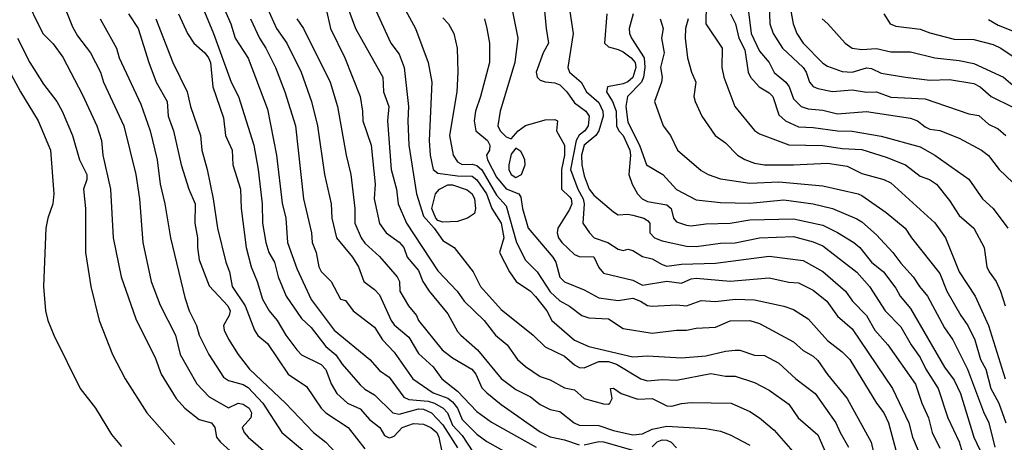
# Model space of a CAD drawing. Header units: metres. Extents: x -46681 to -43747, y -240911 to -237677.
# Tile 1031 of 1056: x -44625 to -44524, y -238125 to -238082. Entities that reach past the tile are written whole.
import ezdxf

# ---------------------------------------------------------------- set-up
doc = ezdxf.new("R2010")
doc.units = ezdxf.units.M
doc.layers.add('CONTOUR_INDEX', color=1, linetype='Continuous')
doc.layers.add('CONTOUR_INTER', color=3, linetype='Continuous')

msp = doc.modelspace()

# ---------------------------------------------------------------- linework, layer by layer
at = {"layer": 'CONTOUR_INDEX'}
for points, elevation in [([(-44621.34, -238078.02), (-44619.6, -238082.35), (-44619.1, -238083.26), (-44617.76, -238085.02), (-44616.75, -238087.02), (-44616.43, -238088.02), (-44614.36, -238092.52), (-44613.12, -238097.52), (-44612.75, -238100.02), (-44612.39, -238104.52), (-44611.53, -238108.52), (-44610.6, -238110.95), (-44609.03, -238114.02), (-44608.58, -238116.02), (-44606.85, -238119.02), (-44605.6, -238120.37), (-44603.6, -238121.49), (-44602.6, -238121.03), (-44602.1, -238121.13), (-44601.48, -238121.52), (-44601.23, -238122.02), (-44601.32, -238122.52), (-44602.21, -238123.52), (-44602.01, -238124.02), (-44601.57, -238124.52), (-44599.26, -238126.52)], 100), ([(-44607.1, -238078.29), (-44605.15, -238083.02), (-44603.32, -238088.02), (-44602.59, -238089.52), (-44601.01, -238094.52), (-44600.56, -238097.02), (-44600.16, -238100.52), (-44600.1, -238102.52), (-44599.77, -238104.52), (-44599.45, -238105.52), (-44598.89, -238106.52), (-44598.51, -238108.02), (-44597.67, -238110.02), (-44596.1, -238112.3), (-44595.1, -238113.25), (-44593.6, -238115.2), (-44592.6, -238116.04), (-44591.93, -238117.02), (-44590.1, -238119.13), (-44589.6, -238119.57), (-44588.6, -238120.14), (-44586.73, -238122.02), (-44586.1, -238122.16), (-44584.1, -238121.61), (-44583.6, -238121.63), (-44582.75, -238122.02), (-44581.6, -238123.24), (-44580.1, -238125.61)], 95), ([(-44593.59, -238080.52), (-44593.12, -238082.52), (-44591.67, -238085.52), (-44590.09, -238089.52), (-44589.85, -238091.02), (-44589.83, -238092.02), (-44588.96, -238094.52), (-44588.55, -238098.52), (-44588.64, -238100.02), (-44588.1, -238102.55), (-44587.41, -238103.52), (-44586.1, -238104.48), (-44585.62, -238105.02), (-44585.27, -238106.02), (-44584.1, -238107.38), (-44583.64, -238108.52), (-44583.02, -238109.52), (-44581.1, -238111.85), (-44580.1, -238113.65), (-44579.77, -238114.02), (-44578.04, -238115.52), (-44575.6, -238118.47), (-44574.1, -238119.6), (-44572.6, -238120.35), (-44571.6, -238121.15), (-44570.6, -238121.66), (-44569.6, -238121.88), (-44568.12, -238123.02), (-44567.6, -238123.27), (-44565.6, -238123.31), (-44564.1, -238123.81), (-44562.1, -238124.25), (-44561.1, -238124.16), (-44560.1, -238123.67), (-44558.6, -238123.39), (-44554.6, -238123.62), (-44553.1, -238123.88), (-44552.1, -238124.27), (-44550.1, -238125.32)], 90), ([(-44550.26, -238080.52), (-44549.96, -238083.02), (-44549.1, -238084.85), (-44548.1, -238086.01), (-44547.6, -238087.04), (-44546.4, -238088.02), (-44546.06, -238088.52), (-44545.6, -238089.76), (-44544.83, -238090.52), (-44544.1, -238090.76), (-44542.6, -238090.91), (-44541.1, -238091.27), (-44538.1, -238091.03), (-44533.6, -238091.74), (-44532.89, -238092.02), (-44532.1, -238092.63), (-44531.6, -238092.85), (-44530.6, -238093.01), (-44528.6, -238093.8), (-44526.32, -238095.02), (-44525.6, -238095.57), (-44524.48, -238097.02), (-44523.1, -238098.34)], 75), ([(-44577.34, -238081.52), (-44577.1, -238082.53), (-44576.82, -238084.02), (-44576.81, -238086.02), (-44577.72, -238089.52), (-44578.24, -238091.02), (-44578.39, -238092.02), (-44578.21, -238093.02), (-44577.02, -238094.02), (-44576.77, -238094.52), (-44576.82, -238095.02), (-44577.12, -238095.52), (-44577.03, -238096.02), (-44576.1, -238097.78), (-44575.1, -238098.98), (-44573.81, -238099.52), (-44573.6, -238099.85), (-44573.44, -238101.02), (-44572.84, -238103.02), (-44570.31, -238106.02), (-44570.01, -238106.52), (-44569.6, -238108.07), (-44569.1, -238108.55), (-44567.1, -238109.36), (-44565.6, -238110.18), (-44563.6, -238110.48), (-44562.1, -238110.22), (-44561.3, -238110.52), (-44560.6, -238110.99), (-44560.1, -238111.06), (-44557.6, -238110.91), (-44556.6, -238111.01), (-44555.1, -238110.47), (-44553.6, -238110.55), (-44551.6, -238110.31), (-44549.6, -238110.39), (-44546.6, -238111.05), (-44545.6, -238111.4), (-44544.1, -238112.35), (-44542.1, -238114.57), (-44540.6, -238115.74), (-44539.82, -238116.52), (-44537.09, -238121.02), (-44536.35, -238122.02), (-44535.85, -238123.02), (-44534.39, -238128.52)], 85), ([(-44562.08, -238081.02), (-44562.49, -238082.52), (-44562.45, -238083.02), (-44562.25, -238083.52), (-44560.95, -238085.52), (-44560.87, -238086.52), (-44561, -238087.52), (-44561.2, -238088.02), (-44562.64, -238089.52), (-44562.81, -238090.52), (-44562.6, -238092.14), (-44561.42, -238094.52), (-44560.69, -238096.52), (-44559.03, -238097.52), (-44557.6, -238099.07), (-44555.6, -238100.12), (-44553.1, -238100.41), (-44550.1, -238100.46), (-44546.6, -238100.12), (-44543.6, -238100.53), (-44541.6, -238101), (-44539.1, -238102.07), (-44538.6, -238102.39), (-44537.1, -238103.71), (-44535.41, -238105.52), (-44534.6, -238106.63), (-44533.31, -238108.02), (-44532.69, -238109.02), (-44531.86, -238110.02), (-44530.1, -238113.27), (-44529.25, -238114.52), (-44527.73, -238117.52), (-44526.1, -238121.92), (-44525.55, -238123.02), (-44524.93, -238125.52)], 80), ([(-44525.6, -238081.6), (-44524.6, -238082.19), (-44522.6, -238082.96)], 70)]:
    msp.add_lwpolyline(points, dxfattribs=dict(at, elevation=elevation))
at = {"layer": 'CONTOUR_INTER'}
for points, elevation in [([(-44625.57, -238076.52), (-44624.6, -238079.02), (-44622.67, -238083.02), (-44621.6, -238084.09), (-44620.6, -238085.47), (-44618.6, -238089.33), (-44617.11, -238092.52), (-44616.64, -238094.02), (-44616.49, -238095.52), (-44615.71, -238099.02), (-44615.43, -238104.02), (-44614.61, -238108.02), (-44613.1, -238112.34), (-44611.1, -238116.44), (-44610.53, -238118.02), (-44608.96, -238120.52), (-44608.1, -238121.54), (-44606.6, -238122.68), (-44605.35, -238123.02), (-44605.02, -238123.52), (-44604.82, -238124.52), (-44604.44, -238125.02), (-44596.63, -238132.02)], 101), ([(-44590.37, -238076.52), (-44586.94, -238084.02), (-44586.1, -238085.17), (-44585.58, -238086.52), (-44585.12, -238090.52), (-44585.2, -238092.02), (-44585.08, -238094.52), (-44584.31, -238099.52), (-44583.6, -238101.81), (-44582.48, -238103.02), (-44581.6, -238104.29), (-44580.44, -238105.02), (-44578.48, -238107.52), (-44577.74, -238109.02), (-44575.6, -238111.39), (-44572.34, -238114.02), (-44571.1, -238115.21), (-44569.1, -238116.18), (-44568.1, -238117.07), (-44567.6, -238117.35), (-44567.1, -238117.38), (-44565.6, -238116.74), (-44564.6, -238116.74), (-44563.76, -238117.02), (-44561.27, -238118.52), (-44560.6, -238118.72), (-44559.1, -238118.58), (-44557.6, -238118.64), (-44554.1, -238117.97), (-44552.6, -238118.24), (-44551.6, -238118.25), (-44549.6, -238118.9), (-44548.1, -238119.67), (-44546.1, -238121.11), (-44545.13, -238122.52), (-44543.1, -238124.25), (-44540.8, -238129.52)], 88), ([(-44587.11, -238077.52), (-44584.4, -238082.52), (-44583.11, -238086.02), (-44582.72, -238088.02), (-44582.99, -238094.02), (-44582.9, -238095.52), (-44582.59, -238097.02), (-44582.1, -238097.39), (-44580.1, -238097.67), (-44578.6, -238097.7), (-44578.1, -238098.07), (-44577.11, -238099.52), (-44576.57, -238101.02), (-44575.6, -238102.52), (-44575.35, -238104.02), (-44575.79, -238105.52), (-44574.76, -238107.52), (-44574.09, -238108.52), (-44572.6, -238109.51), (-44572.1, -238110.07), (-44570.94, -238111.52), (-44570.4, -238112.52), (-44568.1, -238114.55), (-44566.6, -238115.2), (-44562.1, -238116.25), (-44560.6, -238116.16), (-44557.1, -238116.36), (-44554.6, -238116.16), (-44552.6, -238115.66), (-44551.6, -238115.58), (-44551.1, -238115.57), (-44549.6, -238116.07), (-44548.6, -238116.11), (-44547.1, -238116.89), (-44545.37, -238118.52), (-44543.39, -238120.02), (-44541.25, -238123.02), (-44540.83, -238124.02), (-44539.97, -238125.52)], 87), ([(-44571.36, -238078.52), (-44571.01, -238082.52), (-44570.75, -238084.02), (-44571.31, -238085.02), (-44572.01, -238087.02), (-44571.93, -238087.52), (-44571.6, -238087.83), (-44571.1, -238088.01), (-44570.1, -238088.11), (-44569.6, -238088.32), (-44568.88, -238089.02), (-44568.1, -238090.14), (-44566.91, -238091.02), (-44566.59, -238091.52), (-44566.67, -238092.52), (-44567.02, -238093.02), (-44567.6, -238093.47), (-44567.92, -238094.02), (-44568.5, -238097.02), (-44567.73, -238099.02), (-44567.2, -238100.02), (-44567.1, -238100.52), (-44567.24, -238102.52), (-44566.55, -238103.52), (-44566.08, -238104.02), (-44564.67, -238104.52), (-44563.6, -238105.19), (-44563.1, -238105.34), (-44562.6, -238105.18), (-44562.1, -238105.31), (-44561.1, -238105.93), (-44560.1, -238106.18), (-44559.1, -238106.78), (-44558.6, -238106.94), (-44557.1, -238106.72), (-44553.6, -238106.64), (-44548.1, -238105.92), (-44544.6, -238106.37), (-44542.6, -238107.49), (-44540.26, -238109.52), (-44539.54, -238110.52), (-44538.13, -238112.02), (-44537.25, -238113.52), (-44535.94, -238115.02), (-44533.1, -238119.07), (-44532.43, -238121.02), (-44531.74, -238122.52), (-44531.36, -238124.02), (-44530.6, -238125.62)], 83), ([(-44568.96, -238078.02), (-44568.22, -238083.02), (-44568.77, -238086.52), (-44568.61, -238087.02), (-44567.39, -238088.02), (-44566.87, -238089.02), (-44565.6, -238090.13), (-44565.18, -238091.02), (-44565.15, -238091.52), (-44565.58, -238093.02), (-44565.89, -238093.52), (-44567.09, -238094.52), (-44567.37, -238095.52), (-44567.32, -238096.52), (-44567.1, -238097.64), (-44566.58, -238099.02), (-44566.1, -238099.64), (-44564.1, -238101.37), (-44563.6, -238101.67), (-44562.6, -238101.59), (-44562.1, -238101.68), (-44560.96, -238102.02), (-44560.6, -238102.26), (-44560.34, -238102.52), (-44560.36, -238103.52), (-44559.89, -238104.02), (-44559.1, -238104.32), (-44556.6, -238104.87), (-44555.6, -238104.92), (-44553.1, -238104.58), (-44551.6, -238104.54), (-44549.1, -238104.04), (-44545.6, -238103.89), (-44543.6, -238104.43), (-44542.6, -238104.85), (-44539.1, -238107.56), (-44537.8, -238109.02), (-44536.21, -238111.52), (-44534.6, -238113.18), (-44533.53, -238115.02), (-44532.6, -238116.32), (-44532.02, -238117.52), (-44530.77, -238119.52), (-44529.75, -238122.52), (-44528.6, -238124.97), (-44528.31, -238126.02)], 82), ([(-44574.78, -238079.02), (-44573.89, -238083.52), (-44574.21, -238086.02), (-44575.72, -238091.02), (-44575.95, -238092.52), (-44575.7, -238093.02), (-44575.1, -238093.66), (-44574.6, -238093.84), (-44573.86, -238093.02), (-44573.1, -238092.5), (-44571.1, -238091.9), (-44570.1, -238091.88), (-44569.83, -238092.02), (-44569.93, -238093.02), (-44569.1, -238094.51), (-44569.11, -238095.52), (-44569.43, -238097.02), (-44569.43, -238099.02), (-44568.6, -238099.8), (-44568.44, -238100.02), (-44568.37, -238100.52), (-44568.6, -238101.13), (-44569.81, -238103.02), (-44569.87, -238103.52), (-44569.74, -238104.02), (-44569.37, -238104.52), (-44568.1, -238105.75), (-44567.6, -238105.95), (-44566.1, -238105.98), (-44565.6, -238107.06), (-44565.1, -238107.64), (-44562.1, -238108.38), (-44561.1, -238108.9), (-44558.6, -238108.49), (-44557.1, -238108.69), (-44556.1, -238108.23), (-44555.6, -238108.18), (-44552.1, -238108.49), (-44548.1, -238108.14), (-44546.1, -238108.59), (-44545.1, -238108.66), (-44543.6, -238109.39), (-44542.19, -238110.52), (-44541.1, -238112.09), (-44539.6, -238113.38), (-44535.44, -238119.52), (-44533.77, -238123.02), (-44533.38, -238124.52), (-44532.54, -238126.52)], 84), ([(-44604.26, -238080.02), (-44603.35, -238082.02), (-44602.92, -238083.52), (-44601.6, -238085.57), (-44599.6, -238090.79), (-44598.69, -238095.52), (-44598.1, -238100.46), (-44597.73, -238102.02), (-44597.53, -238104.52), (-44596.6, -238107.18), (-44595.1, -238110.35), (-44592.76, -238113.52), (-44589.1, -238116.51), (-44588.1, -238117.64), (-44587.1, -238118.33), (-44585.6, -238120.4), (-44585.1, -238120.65), (-44583.1, -238120.82), (-44582.44, -238121.02), (-44581.56, -238121.52), (-44581.12, -238122.02), (-44580.6, -238123.28), (-44579.6, -238124.33), (-44578.53, -238126.02)], 94), ([(-44599.6, -238080.47), (-44598.67, -238082.52), (-44597.6, -238084.01), (-44596.15, -238087.02), (-44595.08, -238090.02), (-44594.45, -238092.52), (-44593.76, -238097.52), (-44593.05, -238100.52), (-44593.01, -238102.02), (-44592.51, -238104.02), (-44590.88, -238106.02), (-44590.27, -238107.02), (-44589.7, -238108.52), (-44588.6, -238109.32), (-44588.1, -238109.89), (-44586.9, -238112.52), (-44586.6, -238112.95), (-44585.1, -238114.24), (-44584.1, -238115.91), (-44582.6, -238117.29), (-44581.69, -238118.52), (-44580.1, -238119.77), (-44578.1, -238121.86), (-44576.6, -238122.97), (-44572.01, -238125.52)], 92), ([(-44591.5, -238080.02), (-44590.57, -238082.52), (-44587.77, -238087.52), (-44587.68, -238089.02), (-44587.14, -238090.52), (-44587.29, -238092.02), (-44586.89, -238097.02), (-44586.37, -238099.02), (-44586.17, -238100.52), (-44585.34, -238102.52), (-44582.1, -238107.42), (-44580.12, -238109.52), (-44579.4, -238110.52), (-44577.37, -238112.52), (-44576.2, -238114.02), (-44575, -238115.02), (-44573.93, -238116.52), (-44573.1, -238117.25), (-44571.6, -238118.27), (-44570.6, -238118.63), (-44569.1, -238119.44), (-44568.1, -238119.63), (-44567.1, -238120.54), (-44565.1, -238121.07), (-44564.6, -238121.12), (-44564.47, -238121.02), (-44564.23, -238120.52), (-44564.38, -238119.52), (-44564.1, -238119.48), (-44563.3, -238120.02), (-44561.6, -238120.59), (-44560.1, -238120.52), (-44558.6, -238121.28), (-44558.1, -238121.31), (-44557.1, -238121.05), (-44556.1, -238120.96), (-44552, -238121.02), (-44550.1, -238121.87), (-44549.09, -238122.52), (-44547.6, -238123.79), (-44545.19, -238126.52)], 89), ([(-44554.57, -238080.02), (-44554.59, -238082.02), (-44552.94, -238084.52), (-44552.95, -238086.52), (-44552.77, -238087.52), (-44551.62, -238090.52), (-44549.6, -238093.01), (-44549.1, -238093.35), (-44546.1, -238094.46), (-44542.6, -238094.55), (-44540.6, -238094.86), (-44538.6, -238094.94), (-44536.1, -238095.72), (-44534.1, -238096.54), (-44532.6, -238097.7), (-44531.64, -238098.02), (-44530.94, -238098.52), (-44529.6, -238100.19), (-44528.6, -238101.73), (-44527.08, -238103.02), (-44526.03, -238105.02), (-44525.76, -238107.02), (-44525.53, -238107.52), (-44524.79, -238108.52), (-44524.35, -238109.52), (-44523.88, -238111.02)], 77), ([(-44548.11, -238080.02), (-44548.04, -238082.02), (-44547.7, -238083.02), (-44546.74, -238084.52), (-44544.6, -238086.51), (-44544.29, -238087.02), (-44543.97, -238088.02), (-44543.6, -238088.48), (-44543.1, -238088.69), (-44541.6, -238088.99), (-44539.6, -238088.82), (-44538.1, -238089.05), (-44537.1, -238089.03), (-44535.6, -238089.56), (-44532.1, -238089.76), (-44527.6, -238091.3), (-44526.6, -238091.45), (-44525.6, -238092.34), (-44524.6, -238092.83), (-44523.8, -238093.52)], 74), ([(-44545.91, -238080.52), (-44545.64, -238082.02), (-44545.25, -238083.02), (-44544.61, -238084.02), (-44542.6, -238086.09), (-44542.1, -238086.4), (-44540.6, -238086.94), (-44539.6, -238087), (-44538.1, -238086.56), (-44537.6, -238086.64), (-44536.6, -238087.1), (-44534.1, -238087.52), (-44531.6, -238087.84), (-44529.6, -238087.76), (-44527.1, -238088.17), (-44526.45, -238088.52), (-44525.33, -238089.52), (-44523.1, -238090.61)], 73), ([(-44616.77, -238081.52), (-44615.1, -238084.52), (-44614.83, -238085.52), (-44612.6, -238090.3), (-44611.63, -238093.02), (-44610.91, -238096.02), (-44610.6, -238098.52), (-44610.13, -238100.52), (-44609.56, -238104.02), (-44608.1, -238110.16), (-44607.63, -238111.52), (-44606.89, -238113.02), (-44606.6, -238114.04), (-44605.63, -238116.02), (-44604.1, -238118.34), (-44603.6, -238118.7), (-44602.1, -238119.1), (-44601.6, -238119.4), (-44600.08, -238121.02), (-44598.12, -238124.02), (-44595.77, -238126.02)], 99), ([(-44613.87, -238081.02), (-44612.89, -238082.52), (-44611.79, -238086.02), (-44611.01, -238088.02), (-44609.9, -238090.02), (-44609.79, -238091.52), (-44609.26, -238093.02), (-44608.47, -238096.52), (-44607.67, -238099.02), (-44607.04, -238100.52), (-44607.07, -238102.52), (-44606.79, -238104.02), (-44606.8, -238105.02), (-44606.6, -238106.27), (-44605.6, -238108.95), (-44603.67, -238111.02), (-44603.43, -238111.52), (-44603.52, -238112.02), (-44604.12, -238113.02), (-44604.03, -238113.52), (-44603.6, -238114.43), (-44602.62, -238116.02), (-44601.44, -238117.52), (-44597.74, -238121.02), (-44594.86, -238124.02), (-44593.6, -238125.03), (-44592.6, -238126.11)], 98), ([(-44611.06, -238081.52), (-44609.3, -238086.02), (-44607.86, -238089.02), (-44607.5, -238090.52), (-44606.49, -238093.52), (-44606.34, -238095.02), (-44605.79, -238097.02), (-44605.16, -238100.02), (-44604.73, -238103.02), (-44603.87, -238106.52), (-44603.5, -238107.52), (-44603.22, -238109.02), (-44601.88, -238111.02), (-44600.93, -238113.52), (-44600.6, -238114.07), (-44599.6, -238114.87), (-44597.48, -238118.02), (-44595.6, -238119.3), (-44594.1, -238121.52), (-44593.62, -238122.02), (-44591.31, -238123.52), (-44589.6, -238125.7)], 97), ([(-44608.74, -238081.02), (-44607.81, -238083.02), (-44607.15, -238084.02), (-44606.02, -238085.02), (-44605.64, -238085.52), (-44605.45, -238086.02), (-44605.2, -238088.52), (-44604.1, -238091.69), (-44603.9, -238093.52), (-44603.21, -238095.02), (-44603.15, -238096.52), (-44602.37, -238099.02), (-44602.29, -238101.02), (-44601.78, -238105.02), (-44601.28, -238107.02), (-44600.65, -238108.52), (-44600.1, -238110.33), (-44599.43, -238111.52), (-44598.6, -238112.53), (-44597.73, -238114.02), (-44596.6, -238115.55), (-44596.1, -238116.04), (-44594.1, -238117.05), (-44593.6, -238117.57), (-44593.07, -238119.02), (-44592.48, -238120.02), (-44591.4, -238121.02), (-44590.1, -238121.61), (-44589.1, -238122.74), (-44588.06, -238123.52), (-44587.6, -238124.32), (-44587.1, -238124.59), (-44586.86, -238124.52), (-44586.6, -238124.41), (-44585.79, -238123.52), (-44584.6, -238123.1), (-44583.6, -238123.16), (-44582.84, -238123.52), (-44582.23, -238124.02), (-44582, -238124.52), (-44581.69, -238126.02)], 96), ([(-44601.33, -238081.52), (-44600.41, -238083.52), (-44599.78, -238084.52), (-44598.79, -238086.52), (-44597.83, -238089.02), (-44596.71, -238092.52), (-44595.9, -238100.02), (-44595.09, -238103.52), (-44595.03, -238104.52), (-44594.61, -238105.52), (-44594.32, -238107.02), (-44594.1, -238107.5), (-44593.07, -238108.52), (-44592.1, -238110.31), (-44591.6, -238110.47), (-44590.81, -238111.52), (-44588.6, -238113.19), (-44587.8, -238114.52), (-44586.6, -238115.76), (-44584.69, -238118.52), (-44582.6, -238119.94), (-44581.1, -238120.5), (-44580.6, -238120.88), (-44580.11, -238121.52), (-44579.6, -238122.68), (-44578.1, -238124.19), (-44577.1, -238124.94), (-44573.6, -238126.89)], 93), ([(-44596.59, -238081.52), (-44595.91, -238082.52), (-44593.15, -238088.02), (-44592.43, -238090.52), (-44591.54, -238095.52), (-44591.03, -238097.52), (-44590.64, -238101.02), (-44590.63, -238102.52), (-44589.97, -238104.02), (-44589.6, -238104.58), (-44588.1, -238105.93), (-44586.29, -238108.02), (-44586.04, -238108.52), (-44586.01, -238109.52), (-44585.12, -238111.02), (-44584.29, -238112.02), (-44584.1, -238112.52), (-44581.66, -238115.52), (-44580.6, -238116.34), (-44578.61, -238117.52), (-44578.21, -238118.02), (-44577.6, -238119.45), (-44577.1, -238119.95), (-44575.6, -238121.14), (-44571.6, -238123.96), (-44570.6, -238124.48), (-44569.1, -238124.79), (-44567.6, -238125.28)], 91), ([(-44581.6, -238081.43), (-44581.01, -238082.02), (-44580.47, -238083.02), (-44580.14, -238084.52), (-44580.05, -238087.02), (-44580.18, -238089.02), (-44580.93, -238093.52), (-44580.53, -238095.52), (-44580.1, -238096.21), (-44579.6, -238096.5), (-44578.6, -238096.45), (-44578.1, -238096.6), (-44577.6, -238097.05), (-44576.1, -238099.64), (-44575.1, -238100.73), (-44574.05, -238104.52), (-44573.1, -238106.33), (-44571.92, -238107.52), (-44570.6, -238109.58), (-44569.6, -238110.5), (-44568.6, -238111.05), (-44567.34, -238112.02), (-44566.6, -238112.25), (-44564.6, -238112.35), (-44563.1, -238113.34), (-44560.1, -238113.81), (-44557.6, -238113.5), (-44556.6, -238113.52), (-44555.6, -238113.29), (-44553.6, -238113.19), (-44552.1, -238112.57), (-44550.1, -238112.53), (-44549.1, -238112.82), (-44545.6, -238114.71), (-44544.6, -238115.6), (-44543.6, -238116.18), (-44543.1, -238116.63), (-44542.1, -238118.08), (-44540.1, -238120.53), (-44537.63, -238125.02), (-44537.1, -238127.45)], 86), ([(-44564.77, -238081.02), (-44565, -238084.02), (-44564.6, -238084.4), (-44563.6, -238084.66), (-44563.1, -238084.93), (-44562.26, -238085.52), (-44561.86, -238086.02), (-44561.79, -238086.52), (-44562.1, -238087.55), (-44562.6, -238088), (-44563.1, -238088.21), (-44564.7, -238088.52), (-44564.8, -238089.02), (-44564.17, -238090.02), (-44563.82, -238091.02), (-44563.77, -238092.52), (-44563.55, -238093.02), (-44563.1, -238093.52), (-44562.4, -238095.02), (-44562.33, -238095.52), (-44562.51, -238097.52), (-44562.17, -238098.52), (-44561.61, -238099.52), (-44561.15, -238100.02), (-44560.6, -238100.3), (-44558.6, -238100.65), (-44558.18, -238101.02), (-44557.94, -238102.02), (-44557.6, -238102.37), (-44556.6, -238102.74), (-44556.1, -238102.8), (-44554.6, -238102.58), (-44552.1, -238102.53), (-44550.1, -238102.19), (-44545.6, -238102.09), (-44542.6, -238102.74), (-44541.1, -238103.48), (-44539.41, -238104.52), (-44538.81, -238105.02), (-44537.6, -238106.51), (-44536.37, -238107.52), (-44535.1, -238109.2), (-44534.66, -238110.02), (-44533.6, -238111.29), (-44530.1, -238117.32), (-44529.1, -238118.65), (-44528.45, -238120.02), (-44527.08, -238124.52), (-44526.13, -238126.52)], 81), ([(-44559.29, -238081.52), (-44558.98, -238082.52), (-44559.15, -238083.52), (-44558.89, -238085.02), (-44559.26, -238086.52), (-44559.1, -238087.52), (-44559.16, -238088.02), (-44559.89, -238090.02), (-44558.98, -238092.52), (-44558.23, -238093.52), (-44557.53, -238095.02), (-44555.1, -238097.09), (-44554.36, -238097.52), (-44553.1, -238097.95), (-44550.1, -238098.4), (-44547.1, -238098.28), (-44542.6, -238098.67), (-44538.97, -238099.52), (-44538.6, -238099.67), (-44536.1, -238101.42), (-44534.15, -238103.02), (-44533.5, -238104.02), (-44530.6, -238107.68), (-44529.87, -238109.52), (-44528.43, -238112.02), (-44527.72, -238113.02), (-44527.01, -238114.52), (-44526.4, -238116.52), (-44525.88, -238117.52), (-44525.35, -238119.52), (-44524.52, -238121.02), (-44523.81, -238123.02)], 79), ([(-44556.41, -238081.52), (-44556.69, -238082.52), (-44556.72, -238083.52), (-44556.49, -238085.52), (-44556.09, -238087.02), (-44555.64, -238088.02), (-44555.84, -238089.52), (-44555.7, -238090.02), (-44555.01, -238091.52), (-44553.66, -238093.52), (-44552.6, -238094.28), (-44551.34, -238095.52), (-44550.6, -238095.97), (-44549.6, -238096.35), (-44548.6, -238096.53), (-44545.6, -238096.54), (-44542.1, -238096.34), (-44540.1, -238096.66), (-44538.6, -238097.42), (-44536.34, -238098.02), (-44535.6, -238098.39), (-44531.1, -238102.47), (-44530.01, -238104.02), (-44528.59, -238107.52), (-44526.97, -238110.02), (-44525.59, -238113.02), (-44523.89, -238118.52)], 78), ([(-44552.09, -238081.02), (-44551.57, -238082.02), (-44551.23, -238083.52), (-44550.6, -238084.71), (-44550.25, -238087.02), (-44550.01, -238087.52), (-44549.14, -238088.52), (-44548.1, -238089.14), (-44547.74, -238089.52), (-44547.1, -238091.4), (-44546.42, -238092.02), (-44545.1, -238092.61), (-44543.6, -238092.69), (-44541.1, -238093.04), (-44539.6, -238093.08), (-44536.6, -238093.58), (-44532.6, -238094.69), (-44531.09, -238095.52), (-44527.6, -238098), (-44526.19, -238100.02), (-44525.1, -238101.02), (-44523.6, -238103.04)], 76), ([(-44542.65, -238081.52), (-44542.07, -238082.02), (-44540.31, -238084.02), (-44539.6, -238084.55), (-44538.6, -238084.67), (-44537.1, -238084.58), (-44535.6, -238084.93), (-44533.6, -238084.93), (-44531.1, -238085.53), (-44528.6, -238085.8), (-44527.1, -238086.1), (-44524.04, -238087.52), (-44519.99, -238091.02)], 72), ([(-44536.35, -238081.02), (-44535.69, -238082.02), (-44535.1, -238082.28), (-44532.6, -238082.57), (-44531.6, -238082.97), (-44529.1, -238083.62), (-44527.1, -238083.64), (-44525.1, -238084.16), (-44524.33, -238084.52), (-44521.6, -238086.37)], 71), ([(-44625.25, -238083.52), (-44624.01, -238086.02), (-44622.6, -238088.23), (-44621.22, -238090.02), (-44620.66, -238091.02), (-44619.6, -238093.52), (-44618.91, -238096.02), (-44618.14, -238097.52), (-44618.15, -238098.02), (-44618.47, -238099.02), (-44618.28, -238101.02), (-44618.27, -238105.52), (-44617.74, -238109.02), (-44616.87, -238112.52), (-44615.5, -238116.02), (-44614.22, -238118.52), (-44611.97, -238122.02), (-44609.1, -238125.26)], 102), ([(-44627.13, -238085.02), (-44624.96, -238089.02), (-44623.13, -238092.02), (-44621.88, -238095.02), (-44621.52, -238099.52), (-44621.65, -238100.52), (-44622.16, -238102.02), (-44622.35, -238103.02), (-44622.59, -238109.02), (-44622.39, -238111.52), (-44622.16, -238112.52), (-44621.53, -238114.02), (-44618.84, -238119.52), (-44617.27, -238121.52), (-44615.6, -238124.22), (-44614.6, -238125.48)], 103), ([(-44574.1, -238094.81), (-44574.6, -238095.42), (-44574.83, -238096.52), (-44574.82, -238097.02), (-44574.6, -238097.51), (-44574.1, -238097.82), (-44573.51, -238097.52), (-44573.14, -238096.52), (-44573.18, -238096.02), (-44573.39, -238095.52), (-44573.6, -238095.15), (-44574.1, -238094.81)], 84), ([(-44581.94, -238099.02), (-44581.1, -238098.59), (-44580.6, -238098.59), (-44579.1, -238099.1), (-44578.6, -238099.52), (-44578.35, -238100.02), (-44578.24, -238101.02), (-44578.36, -238101.52), (-44579.06, -238102.02), (-44580.1, -238102.35), (-44581.6, -238102.41), (-44582.1, -238102.25), (-44582.33, -238102.02), (-44582.73, -238101.02), (-44582.36, -238099.52), (-44581.94, -238099.02)], 88), ([(-44567.1, -238125.29), (-44565.6, -238124.95), (-44565.1, -238124.98), (-44562.1, -238125.85)], 91), ([(-44560.1, -238125.51), (-44559.6, -238124.99), (-44559.1, -238124.79), (-44558.6, -238124.82), (-44558.17, -238125.02), (-44557.6, -238125.61)], 91)]:
    msp.add_lwpolyline(points, dxfattribs=dict(at, elevation=elevation))

doc.saveas('drawing.dxf')
